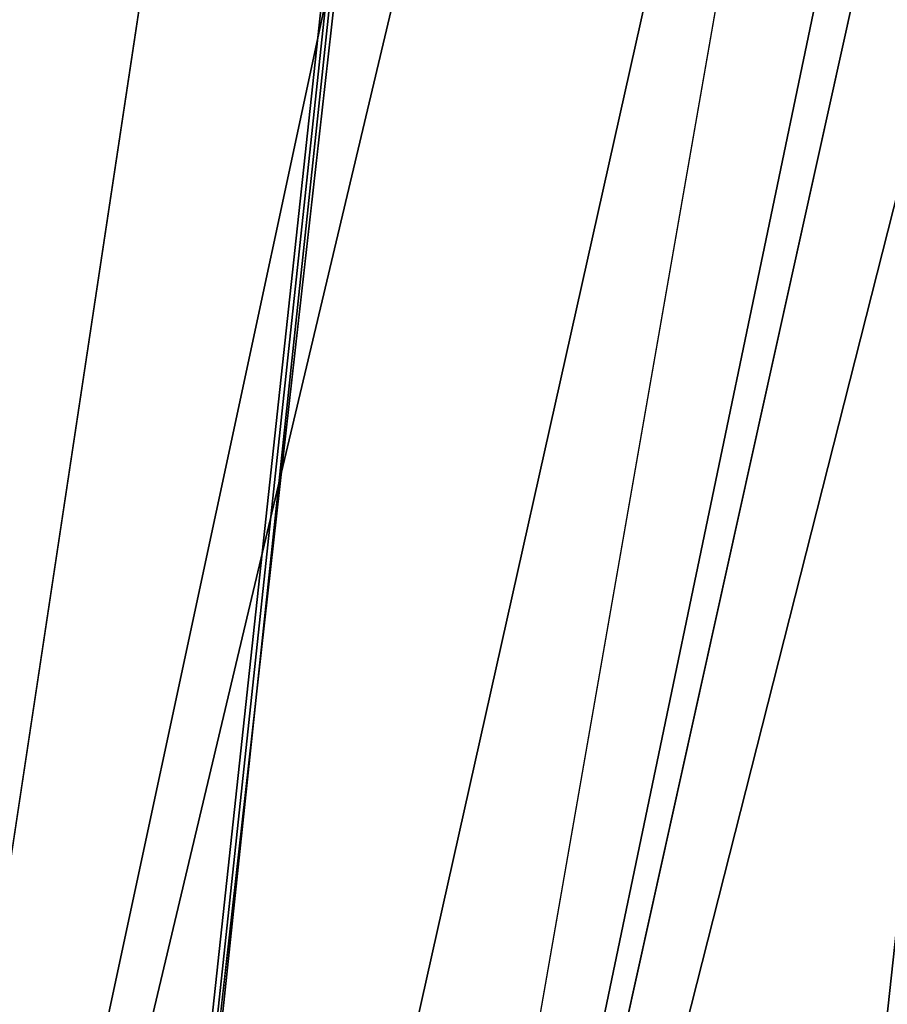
# Model space of a CAD drawing. Header units: millimetres. Extents: x -455 to 455, y -678 to 20.
# Tile 633 of 656: x 2.5 to 2.895, y -40.835 to -40.387. Entities that reach past the tile are written whole.
import ezdxf

# ---------------------------------------------------------------- set-up
doc = ezdxf.new("R2010")
doc.units = ezdxf.units.MM
doc.header["$LTSCALE"] = 65.185185
for name, color, linetype in [('235', 7, 'CONTINUOUS'), ('252', 7, 'CONTINUOUS'), ('387', 7, 'CONTINUOUS'), ('389', 7, 'CONTINUOUS'), ('390', 7, 'CONTINUOUS'), ('452', 7, 'CONTINUOUS'), ('606', 7, 'CONTINUOUS'), ('639', 7, 'CONTINUOUS'), ('643', 7, 'CONTINUOUS')]:
    doc.layers.add(name, color=color, linetype=linetype)

msp = doc.modelspace()

# ---------------------------------------------------------------- linework, layer by layer
at = {"layer": '235', "linetype": 'Continuous'}
for points in [[(2.2, -25, -1.35), (1.87094, -25.60872, -2.45872), (2.63505, -74.85131, -1.35), (2.2, -25, -1.35)], [(1.87094, -25.60872, -2.45872), (1.80736, -28.12499, -2.58539), (2.63505, -74.85131, -1.35), (1.87094, -25.60872, -2.45872)], [(2.63505, -74.85131, -1.35), (1.80736, -28.12499, -2.58539), (2.02482, -74.85131, -2.96229), (2.63505, -74.85131, -1.35)]]:
    msp.add_3dface(points, dxfattribs=at)
at = {"layer": '252', "linetype": 'Continuous'}
for points in [[(2, -74.7, 19.85), (4.12132, -74.7, 18.97132), (2, 0, 19.85), (2, -74.7, 19.85)], [(2, 0, 19.85), (4.12132, -74.7, 18.97132), (4.05766, -6.35551, 19.03312), (2, 0, 19.85)]]:
    msp.add_3dface(points, dxfattribs=at)
at = {"layer": '387', "linetype": 'Continuous'}
for points in [[(2.8745, -38.32377, -13.65124), (2.50012, -41.65042, -13.04819), (2.84474, -38.45956, -6.65), (2.8745, -38.32377, -13.65124)], [(2.5, -41.71041, -13.03548), (2.5, -41.71041, -6.65), (2.84474, -38.45956, -6.65), (2.5, -41.71041, -13.03548)], [(2.50003, -41.68035, -13.04185), (2.5, -41.71041, -13.03548), (2.84474, -38.45956, -6.65), (2.50003, -41.68035, -13.04185)], [(2.50012, -41.65042, -13.04819), (2.50003, -41.68035, -13.04185), (2.84474, -38.45956, -6.65), (2.50012, -41.65042, -13.04819)]]:
    msp.add_3dface(points, dxfattribs=at)
at = {"layer": '389', "linetype": 'Continuous'}
for points in [[(2.50012, -41.65042, -13.04819), (2.8745, -38.32377, -13.65124), (3.95223, -35.15983, -14.22523), (2.50012, -41.65042, -13.04819)], [(2.50012, -41.65042, -13.04819), (3.95223, -35.15983, -14.22523), (2.58787, -41.69236, -13.25628), (2.50012, -41.65042, -13.04819)], [(2.58787, -41.69236, -13.25628), (3.95223, -35.15983, -14.22523), (4.01981, -35.23066, -14.43766), (2.58787, -41.69236, -13.25628)], [(4.2033, -35.33166, -14.5211), (2.58787, -41.69236, -13.25628), (4.01981, -35.23066, -14.43766), (4.2033, -35.33166, -14.5211)], [(3.15492, -38.44549, -13.94571), (2.58787, -41.69236, -13.25628), (4.2033, -35.33166, -14.5211), (3.15492, -38.44549, -13.94571)], [(2.80011, -41.71041, -13.3424), (2.58787, -41.69236, -13.25628), (3.15492, -38.44549, -13.94571), (2.80011, -41.71041, -13.3424)]]:
    msp.add_3dface(points, dxfattribs=at)
at = {"layer": '390', "linetype": 'Continuous'}
msp.add_3dface([(4.70015, -41.71041, -13.3424), (2.80011, -41.71041, -13.3424), (3.15492, -38.44549, -13.94571), (4.70015, -41.71041, -13.3424)], dxfattribs=at)
at = {"layer": '452', "linetype": 'Continuous'}
for points in [[(2.35355, -41.71041, -6.29645), (3.86361, -35.35332, -6.65), (2.84474, -38.45956, -6.65), (2.35355, -41.71041, -6.29645)], [(3.86361, -35.35332, -6.65), (2.35355, -41.71041, -6.29645), (3.7042, -35.41294, -6.32341), (3.86361, -35.35332, -6.65)], [(2.35355, -41.71041, -6.29645), (2, -41.71041, -6.15), (3.7042, -35.41294, -6.32341), (2.35355, -41.71041, -6.29645)], [(2, -41.71041, -6.15), (2.30598, -38.59628, -6.15), (3.7042, -35.41294, -6.32341), (2, -41.71041, -6.15)], [(2.5, -41.71041, -6.65), (2.35355, -41.71041, -6.29645), (2.84474, -38.45956, -6.65), (2.5, -41.71041, -6.65)]]:
    msp.add_3dface(points, dxfattribs=at)
at = {"layer": '606', "linetype": 'Continuous'}
for points in [[(2.63505, -74.85131, 14.85), (2.63505, -74.85131, 15.05), (2.09344, -12.78906, 15.05), (2.63505, -74.85131, 14.85)], [(2.5, -59.3766, 14.85), (2.63505, -74.85131, 14.85), (2.09344, -12.78906, 15.05), (2.5, -59.3766, 14.85)]]:
    msp.add_3dface(points, dxfattribs=at)
at = {"layer": '639', "linetype": 'Continuous'}
for points in [[(2.63505, -74.85131, -1.35), (2.33131, -40.04682, -1.09808), (2.2, -25, -1.35), (2.63505, -74.85131, -1.35)], [(2.63505, -74.85131, -1.35), (2.34772, -41.92673, -1.10848), (2.33131, -40.04682, -1.09808), (2.63505, -74.85131, -1.35)]]:
    msp.add_3dface(points, dxfattribs=at)
at = {"layer": '643', "linetype": 'Continuous'}
msp.add_3dface([(2.63505, -74.85131, 15.05), (2.02482, -74.85131, 16.66229), (2.09344, -12.78906, 15.05), (2.63505, -74.85131, 15.05)], dxfattribs=at)

doc.saveas('drawing.dxf')
